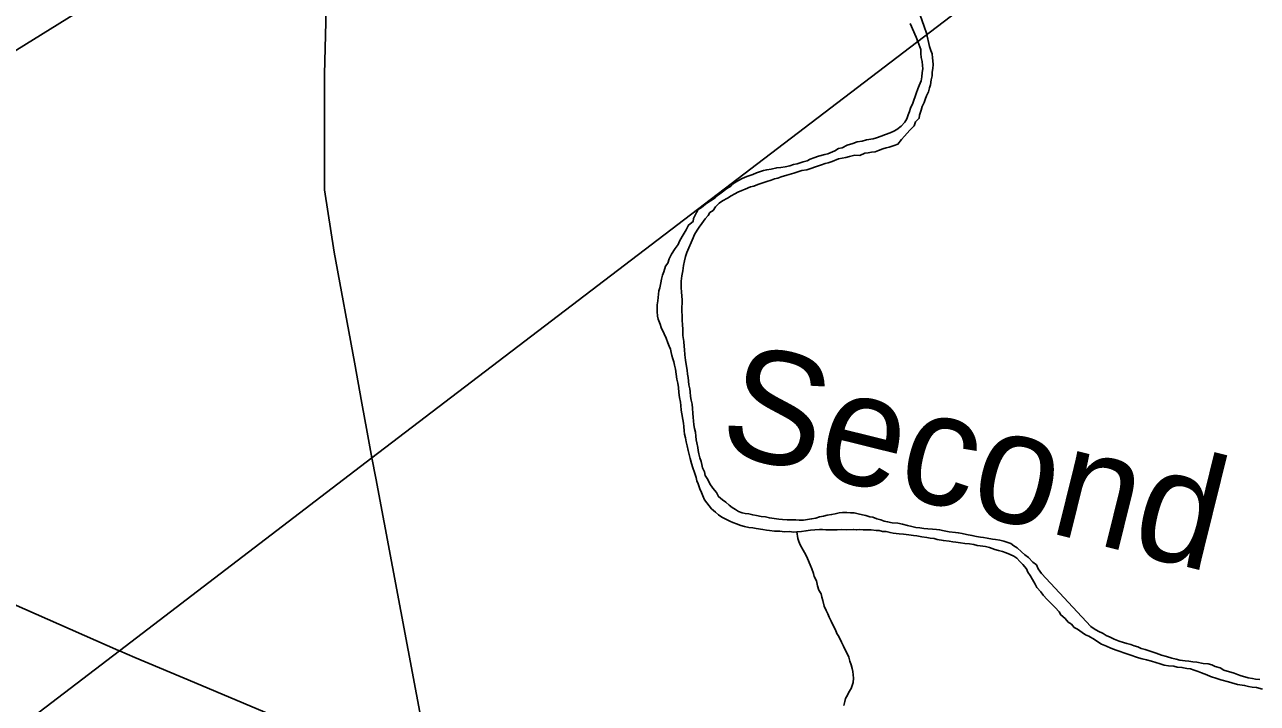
# Model space of a CAD drawing. Extents: x 1310247 to 1664935, y 284496 to 704931.
# Drawn here: x 1512676 to 1518179, y 486092 to 489120 of the extents above; entities that cross this region are included whole.
import ezdxf

# ---------------------------------------------------------------- set-up
doc = ezdxf.new("R2010")
doc.units = 0
for name, color, linetype in [('GM_X_Adjacent_County', 7, 'Continuous'), ('GM_X_County_Road_Text', 7, 'Continuous'), ('GM_X_County_Subdivision_Text', 7, 'Continuous'), ('GM_X_Minor_Lake_Text', 7, 'Continuous'), ('GM_X_Minor_River_Text', 7, 'Continuous')]:
    doc.layers.add(name, color=color, linetype=linetype)

msp = doc.modelspace()

# ---------------------------------------------------------------- linework, layer by layer
at = {"layer": 'GM_X_Adjacent_County'}
for points in [[(1508944.5, 483156.9), (1513099.4, 486326.7), (1514226.6, 487186.7), (1517521, 489700.1)], [(1517521, 489700.1), (1514226.6, 487186.7), (1513099.4, 486326.7), (1508944.5, 483156.9)]]:
    msp.add_lwpolyline(points, dxfattribs=at)
at = {"layer": 'GM_X_County_Road_Text'}
for points in [[(1513095.7, 486328.3), (1511674, 486953.3), (1511193.9, 487203.4), (1511139, 487226), (1510996.3, 487284.7), (1510583.1, 487448.2), (1510365.3, 487571.4), (1510095.5, 487705.9), (1509667.5, 487858), (1509172.9, 488160), (1508977, 488278.8), (1508796.5, 488281.3), (1508592, 488367.5), (1508421.5, 488447), (1508330.6, 488509), (1508275.8, 488570.2), (1508269.1, 488634.5), (1508309.6, 488761.9), (1508478.6, 489203.7)], [(1519620.1, 479519.3), (1519543.9, 479689.5), (1518086.2, 482133.9), (1517928.7, 482398), (1517212.9, 483520.2), (1516403.1, 484798.2), (1516312.7, 484932), (1516127.9, 485059.2), (1514499.3, 485736.3), (1513434.5, 486184.4), (1513168.3, 486296.4), (1513099.4, 486326.7), (1513095.7, 486328.3)]]:
    msp.add_lwpolyline(points, dxfattribs=at)
at = {"layer": 'GM_X_County_Subdivision_Text'}
for points in [[(1514148.2, 487614.8), (1514058.2, 488105.5), (1514014.3, 488382.9), (1514014.4, 488898.3), (1514030.2, 489479.9), (1514038, 489768.3), (1514054.8, 489884.2), (1514071.8, 490002.4), (1514144.6, 490284), (1514184.6, 490656.4), (1514235.1, 491043.6), (1514237.7, 491063.6)], [(1510996.3, 487284.7), (1511105, 487427.4), (1511398.9, 487860), (1511663.3, 488196.8), (1511815.1, 488395), (1511897.2, 488510), (1511970.8, 488593.1), (1514054.8, 489884.2)], [(1514205.6, 487301.5), (1514181.9, 487430.8), (1514148.2, 487614.8)], [(1518922.3, 478945.7), (1518846.8, 479038.5), (1518663.6, 479265.9), (1518392, 479500.8), (1518031, 479791.2), (1517873.8, 479885.9), (1517679.7, 479937), (1517523.4, 479957.5), (1517432.8, 479942.9), (1517317.7, 479902.5), (1516435.6, 479495), (1516363.2, 479488.1), (1516319.2, 479500.8), (1516236.5, 479606.4), (1515591.9, 480667.5), (1515409.9, 480969), (1515292.4, 481165.4), (1515235.5, 481382.9), (1514730, 484372), (1514499.3, 485736.3), (1514243.3, 487095.9), (1514226.6, 487186.7), (1514205.6, 487301.5)]]:
    msp.add_lwpolyline(points, dxfattribs=at)
at = {"layer": 'GM_X_Minor_River_Text'}
for points in [[(1516628.8, 489125.2), (1516655.8, 489064.5), (1516663.5, 489044)], [(1516702.4, 489081.5), (1516691, 489111.9), (1516673.9, 489162.5)], [(1515612.1, 487781.1), (1515610.6, 487801.2), (1515611.1, 487819.2), (1515609.7, 487843.4), (1515610, 487857.4), (1515610.6, 487879.5), (1515610.9, 487893.5), (1515609.2, 487907.6), (1515607.8, 487929.7), (1515606.1, 487943.8), (1515606.5, 487957.8), (1515606.9, 487975.8), (1515609.5, 487999.9), (1515614.1, 488021.8), (1515616.7, 488045.8), (1515621.2, 488065.8), (1515625.7, 488085.8), (1515632.2, 488103.6), (1515640.7, 488123.5), (1515651.4, 488147.3), (1515660, 488169.2), (1515666.3, 488183.1), (1515678.9, 488202.8), (1515687.3, 488216.7), (1515699.7, 488232.4), (1515714.3, 488254.1), (1515726.7, 488267.9), (1515735.1, 488281.7), (1515749.4, 488291.4), (1515759.8, 488307.2), (1515776.3, 488322.9), (1515790.6, 488334.6), (1515813, 488346.1), (1515829.3, 488355.7), (1515845.7, 488365.3), (1515859.9, 488373), (1515878.2, 488380.6), (1515892.4, 488386.3), (1515916.7, 488395.7), (1515930.9, 488399.4), (1515949.1, 488407), (1515975.5, 488416.4), (1515989.6, 488420.1), (1516007.9, 488425.6), (1516024.1, 488431.3), (1516038.2, 488434.9), (1516052.4, 488440.6), (1516078.7, 488448), (1516109.1, 488457.3), (1516131.4, 488464.8), (1516145.5, 488468.5), (1516167.7, 488471.9), (1516186, 488477.5), (1516206.2, 488485.1), (1516232.6, 488494.5), (1516248.8, 488500.1), (1516262.9, 488503.8), (1516281.2, 488509.3), (1516309.6, 488520.7), (1516325.7, 488524.3), (1516341.9, 488527.9), (1516358.1, 488531.6), (1516382.3, 488537), (1516404.4, 488536.5), (1516426.7, 488546), (1516440.8, 488547.6), (1516457, 488551.2), (1516473.1, 488552.9), (1516487.3, 488558.5), (1516507.6, 488566.1), (1516521.7, 488569.7), (1516535.9, 488573.4), (1516558.2, 488580.9), (1516574.4, 488586.5), (1516591, 488608.2), (1516603.4, 488622), (1516615.8, 488635.7), (1516628.2, 488649.4), (1516646.8, 488669.1), (1516653.2, 488687), (1516669.7, 488702.6), (1516670, 488716.6), (1516678.6, 488738.5), (1516683, 488754.5), (1516691.5, 488772.3), (1516695.9, 488786.2), (1516702.3, 488802.1), (1516710.8, 488820), (1516715.3, 488838), (1516719.6, 488851.9), (1516722.2, 488873.9), (1516726.7, 488891.8), (1516727.1, 488907.9), (1516729.5, 488923.9), (1516731.9, 488941.9), (1516730.3, 488958), (1516728.6, 488972), (1516727.1, 488990.1), (1516721.4, 489004.3), (1516715.8, 489022.5), (1516702.4, 489081.5)], [(1516663.5, 489044), (1516677.3, 489009.4), (1516676.9, 488991.3), (1516678.5, 488973.3), (1516682, 488955.1), (1516683.6, 488937), (1516685.2, 488922.9), (1516682.8, 488906.9), (1516680.3, 488886.9), (1516677.9, 488868.9), (1516669.3, 488849.1), (1516662.9, 488833.2), (1516656.4, 488813.3), (1516652, 488799.3), (1516645.6, 488783.5), (1516641.2, 488769.5), (1516630.6, 488747.7), (1516626.2, 488731.8), (1516619.8, 488717.9), (1516613.4, 488700), (1516605, 488684.1), (1516588.4, 488666.5), (1516570, 488652.8), (1516555.8, 488645.2), (1516539.5, 488637.5), (1516519.2, 488630), (1516498.9, 488622.5), (1516478.7, 488614.9), (1516464.5, 488611.2), (1516434.3, 488606), (1516414, 488600.4), (1516391.8, 488597), (1516373.6, 488589.4), (1516347.3, 488582), (1516324.9, 488570.5), (1516308.7, 488566.8), (1516292.4, 488557.2), (1516261.9, 488543.9), (1516247.8, 488540.2), (1516219.5, 488532.9), (1516199.2, 488525.3), (1516183, 488519.7), (1516168.7, 488512), (1516150.6, 488508.5), (1516124.2, 488499.1), (1516108.1, 488495.5), (1516091.8, 488489.8), (1516071.7, 488486.3), (1516051.5, 488482.8), (1516033.4, 488481.2), (1516009.1, 488475.8), (1515988.9, 488472.2), (1515974.8, 488468.6), (1515942.4, 488459.3), (1515926.2, 488451.7), (1515899.8, 488442.3), (1515879.5, 488432.8), (1515859.1, 488423.2), (1515844.8, 488413.5), (1515828.4, 488399.9), (1515810.1, 488388.3), (1515791.6, 488374.7), (1515773.2, 488361.1), (1515758.8, 488347.4), (1515738.4, 488333.8), (1515715.9, 488318.3), (1515697.5, 488304.7), (1515683.2, 488295), (1515674.8, 488281.2), (1515662.1, 488255.4), (1515659.7, 488241.4), (1515639.3, 488225.9), (1515628.7, 488204), (1515611.9, 488174.4), (1515599.3, 488154.6), (1515592.9, 488138.7), (1515580.4, 488121), (1515563.7, 488095.3), (1515553.2, 488075.5), (1515546.6, 488055.5), (1515536.2, 488041.8), (1515529.6, 488017.8), (1515523.2, 488001.9), (1515518.7, 487984), (1515516.3, 487968), (1515511.8, 487946), (1515507.4, 487932.1), (1515505, 487918.1), (1515504.6, 487902.1), (1515502.3, 487888.1), (1515499.8, 487870.1), (1515499.5, 487856), (1515499.1, 487840), (1515500.6, 487819.9), (1515504.2, 487805.8), (1515513.7, 487783.5), (1515517.4, 487769.3), (1515530.8, 487740.9), (1515540.3, 487720.6), (1515547.8, 487700.4), (1515553.5, 487686.2)], [(1516802.5, 486857.5), (1516780.6, 486862.1), (1516760.6, 486866.6), (1516746.5, 486866.9), (1516728.5, 486869.4), (1516708.4, 486869.9), (1516690.4, 486872.3), (1516672.4, 486874.7), (1516654.4, 486877.2), (1516636.4, 486881.6), (1516616.4, 486886.1), (1516594.4, 486890.7), (1516574.4, 486895.2), (1516548.4, 486897.8), (1516528.4, 486902.3), (1516512.4, 486904.7), (1516498.5, 486911), (1516480.5, 486915.5), (1516462.6, 486921.9), (1516448.6, 486924.3), (1516430.7, 486930.7), (1516416.7, 486933.1), (1516396.7, 486937.6), (1516378.7, 486942), (1516362.7, 486942.4), (1516346.6, 486942.8), (1516326.5, 486943.3), (1516312.4, 486941.6), (1516294.3, 486938), (1516278.1, 486934.4), (1516257.9, 486930.9), (1516241.8, 486927.2), (1516223.6, 486923.7), (1516207.4, 486918), (1516189.2, 486914.5), (1516171.1, 486912.9), (1516152.9, 486909.3), (1516132.8, 486909.8), (1516118.8, 486910.1), (1516100.7, 486910.6), (1516080.6, 486911.1), (1516058.6, 486911.6), (1516042.5, 486914), (1516022.5, 486916.5), (1516000.5, 486919), (1515982.5, 486923.5), (1515964.5, 486925.9), (1515942.5, 486930.5), (1515926.5, 486932.8), (1515908.5, 486937.3), (1515892.5, 486939.7), (1515878.5, 486942), (1515862.6, 486948.4), (1515848.7, 486956.8), (1515834.9, 486965.2), (1515821.1, 486975.5), (1515805.4, 486990), (1515791.6, 487000.3), (1515773.8, 487014.8), (1515764.3, 487033.1), (1515748.6, 487051.5), (1515735.1, 487071.9), (1515725.5, 487090.2), (1515713.9, 487108.5), (1515710.3, 487124.7), (1515702.7, 487142.9), (1515699, 487157), (1515695.4, 487171.2), (1515689.7, 487187.3), (1515686.2, 487205.5), (1515682.5, 487219.6), (1515680.8, 487233.7), (1515677.3, 487253.9), (1515673.7, 487268), (1515672.1, 487284.1), (1515670.5, 487302.2), (1515666.9, 487318.3), (1515663.3, 487334.5), (1515661.7, 487352.5), (1515660.1, 487366.6), (1515658.5, 487386.7), (1515657, 487406.8), (1515655.5, 487426.9), (1515652, 487445.1), (1515648.3, 487461.2), (1515646.8, 487481.3), (1515645.2, 487495.4), (1515641.6, 487513.5), (1515640, 487529.6), (1515638.4, 487545.7), (1515634.7, 487559.9), (1515633.2, 487578), (1515629.8, 487604.1), (1515626.2, 487622.3), (1515622.8, 487646.4), (1515621.4, 487670.5), (1515619.8, 487684.6), (1515618.3, 487706.7), (1515614.9, 487732.9), (1515613.6, 487761), (1515612.1, 487781.1)], [(1515553.5, 487686.2), (1515559.2, 487672), (1515562.8, 487657.9), (1515564.5, 487643.8), (1515570.2, 487629.6), (1515573.8, 487615.5), (1515577.5, 487601.4), (1515581.1, 487583.2), (1515584.5, 487561.1), (1515588, 487538.9), (1515591.6, 487520.8), (1515595.1, 487500.6), (1515596.5, 487478.5), (1515600, 487456.4), (1515603.5, 487436.2), (1515605.1, 487420.1), (1515606.6, 487400), (1515610.3, 487383.9), (1515613.6, 487357.7), (1515617.2, 487341.6), (1515618.9, 487327.5), (1515620.4, 487307.4), (1515622.1, 487293.3), (1515625.7, 487277.2), (1515629.3, 487259), (1515632.8, 487240.9), (1515638.3, 487220.7), (1515641.9, 487202.5), (1515647.5, 487184.3), (1515653, 487162.1), (1515658.5, 487142), (1515666, 487121.7), (1515673.5, 487099.5), (1515677.2, 487085.3), (1515682.8, 487071.1), (1515690.3, 487048.9), (1515698, 487032.7), (1515703.6, 487018.5), (1515711.2, 487000.2), (1515720.9, 486986), (1515742.3, 486959.4), (1515760.1, 486944.9), (1515773.8, 486932.5), (1515787.6, 486922.2), (1515805.5, 486913.7), (1515823.4, 486905.2), (1515837.3, 486898.9), (1515853.2, 486892.5), (1515873.1, 486886), (1515889.1, 486881.6), (1515909, 486877.1), (1515927.1, 486874.6), (1515941.1, 486872.3), (1515971.1, 486867.6), (1515987.1, 486865.2), (1516001.1, 486862.8), (1516023.1, 486860.3), (1516047.2, 486859.7), (1516067.3, 486857.2), (1516089.4, 486858.7), (1516109.4, 486856.2), (1516123.5, 486857.9), (1516143.6, 486859.4), (1516163.8, 486860.9), (1516183.9, 486864.4), (1516204.1, 486866), (1516224.2, 486867.5), (1516238.3, 486867.1), (1516252.3, 486866.8), (1516278.4, 486866.2), (1516302.5, 486865.6), (1516322.6, 486867.1), (1516346.7, 486866.5), (1516374.9, 486867.9), (1516388.9, 486865.5), (1516403, 486867.2), (1516419.1, 486866.8), (1516439.1, 486866.3), (1516455.2, 486865.9), (1516477.2, 486863.4), (1516491.3, 486863), (1516505.2, 486858.7), (1516521.3, 486858.3), (1516539.3, 486853.9), (1516553.3, 486851.5), (1516579.3, 486848.9), (1516599.4, 486846.4), (1516623.4, 486843.8), (1516643.4, 486841.3), (1516659.4, 486838.9), (1516681.4, 486834.4), (1516703.5, 486831.8), (1516717.5, 486829.5), (1516735.5, 486827.1), (1516749.4, 486822.7), (1516777.4, 486818), (1516803.5, 486815.4), (1516819.5, 486813), (1516833.5, 486810.7), (1516853.5, 486808.2), (1516873.6, 486805.7)], [(1516123.5, 486857.9), (1516126.8, 486827.7), (1516132.5, 486813.5), (1516138.1, 486799.3), (1516151.6, 486774.9), (1516163.1, 486754.6), (1516170.8, 486738.4), (1516182.1, 486710), (1516189.7, 486691.8), (1516197.2, 486671.5), (1516200.9, 486657.4), (1516210.5, 486639.1), (1516216, 486616.9), (1516221.5, 486596.7), (1516231.1, 486580.4), (1516234.8, 486566.3), (1516238.4, 486550.1), (1516245.8, 486525.9), (1516253.4, 486505.6), (1516261.1, 486491.4), (1516266.7, 486477.2), (1516276.3, 486458.9), (1516284, 486442.7), (1516295.5, 486420.3), (1516301.1, 486404.2), (1516310.8, 486389.9), (1516322.2, 486365.5), (1516331.8, 486347.2), (1516337.5, 486333.1), (1516347.1, 486314.8), (1516354.7, 486298.5), (1516360.3, 486280.3), (1516365.9, 486264.2), (1516369.5, 486248), (1516373.2, 486233.9), (1516374.8, 486219.8), (1516376.5, 486203.7), (1516374, 486185.7), (1516369.6, 486171.8), (1516365.3, 486157.8), (1516354.8, 486142), (1516348.5, 486128.1), (1516340.1, 486114.3), (1516337.7, 486100.3), (1516333.3, 486082.4)], [(1518190.4, 486198.1), (1518170.4, 486200.6), (1518156.4, 486202.9), (1518138.4, 486205.4), (1518122.4, 486209.8), (1518106.4, 486214.2), (1518090.5, 486220.6), (1518074.6, 486227), (1518060.7, 486231.3), (1518044.7, 486235.7), (1518028.7, 486240.1), (1518012.9, 486250.5), (1517991, 486257.1), (1517975.1, 486263.5), (1517959.1, 486267.9), (1517937.1, 486270.4), (1517909.1, 486275.1), (1517891, 486277.5), (1517873, 486280), (1517857, 486282.4), (1517833, 486285), (1517817, 486289.4), (1517797, 486293.8), (1517773.1, 486300.5), (1517751.1, 486307), (1517727.3, 486315.6), (1517713.3, 486319.9), (1517695.4, 486326.4), (1517677.5, 486332.8), (1517659.5, 486337.3), (1517645.6, 486343.6), (1517629.6, 486348), (1517613.7, 486354.5), (1517595.7, 486358.9), (1517581.8, 486363.2), (1517561.8, 486369.8), (1517540, 486378.3), (1517522.1, 486386.8), (1517504.2, 486395.2), (1517490.4, 486403.6), (1517468.5, 486414.1), (1517450.7, 486424.6), (1517434.9, 486435), (1517215.8, 486671), (1517200.2, 486691.5), (1517192.6, 486709.7), (1517176.9, 486722.1), (1517157.3, 486742.7), (1517141.5, 486755.1), (1517125.7, 486767.5), (1517106.1, 486786), (1517092.3, 486794.4), (1517078.5, 486804.8), (1517064.5, 486809.1), (1517046.6, 486815.5), (1517028.6, 486820), (1517010.6, 486822.4), (1516996.6, 486824.8), (1516972.6, 486829.4), (1516956.6, 486831.8), (1516942.6, 486834.1), (1516924.6, 486836.5), (1516904.6, 486841), (1516880.6, 486845.6), (1516860.6, 486850.1), (1516844.6, 486852.5), (1516830.6, 486854.9), (1516802.5, 486857.5)], [(1516873.6, 486805.7), (1516893.6, 486803.2), (1516913.6, 486800.7), (1516927.6, 486796.3), (1516941.6, 486794), (1516965.6, 486791.4), (1516983.6, 486787), (1517007.5, 486778.4), (1517023.5, 486774), (1517041.4, 486769.5), (1517057.3, 486763.1), (1517075.3, 486756.7), (1517091.1, 486748.3), (1517105, 486739.9), (1517118.7, 486725.5), (1517132.4, 486711.2), (1517148, 486692.7), (1517153.6, 486676.5), (1517165.3, 486662.2), (1517174.9, 486643.9), (1517186.5, 486623.6), (1517194.1, 486609.3), (1517211.7, 486588.9), (1517223.4, 486574.5), (1517241, 486556), (1517256.7, 486539.6), (1517276.3, 486519.1), (1517293.9, 486500.6), (1517301.6, 486486.4), (1517321.3, 486469.8), (1517334.9, 486453.5), (1517348.8, 486445.1), (1517360.5, 486430.8), (1517376.3, 486422.4), (1517396.1, 486407.8), (1517411.9, 486397.4), (1517425.8, 486391.1), (1517451.5, 486376.4), (1517467.3, 486366), (1517483.1, 486355.6), (1517505, 486347), (1517524.9, 486338.5), (1517548.8, 486329.9), (1517566.7, 486323.5), (1517582.6, 486317.1), (1517596.6, 486312.7), (1517618.5, 486306.2), (1517634.4, 486299.8), (1517648.4, 486295.4), (1517664.4, 486291), (1517684.3, 486286.5), (1517706.3, 486280), (1517726.2, 486273.5), (1517744.2, 486269), (1517762.1, 486262.6), (1517782.1, 486260.1), (1517806.2, 486257.5), (1517820.1, 486253.2), (1517842.2, 486252.6), (1517864.2, 486248.1), (1517880.2, 486245.7), (1517896.1, 486239.3), (1517914.1, 486234.8), (1517930, 486228.5), (1517953.9, 486219.8), (1517969.8, 486211.4), (1517997.7, 486202.7), (1518015.6, 486196.3), (1518049.5, 486187.5), (1518065.5, 486183), (1518089.4, 486176.5), (1518121.4, 486171.7), (1518139.4, 486167.2), (1518155.4, 486164.8), (1518175.5, 486162.3), (1518201.4, 486155.7)]]:
    msp.add_lwpolyline(points, dxfattribs=at)

# ---------------------------------------------------------------- texts
at = {"layer": 'GM_X_Minor_Lake_Text'}
msp.add_text('Second', height=500.02, rotation=346.0912, dxfattribs=at).set_placement((1515760.2, 487221.8))

doc.saveas('drawing.dxf')
